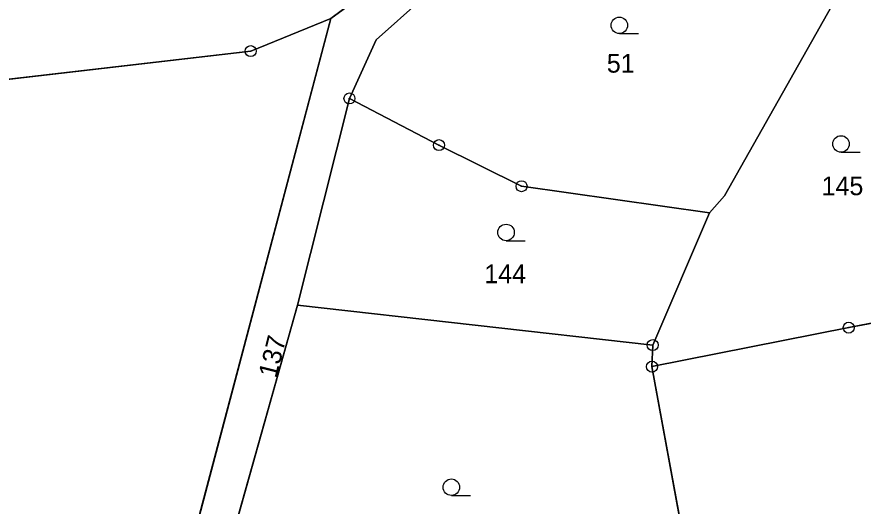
# Model space of a CAD drawing. Extents: x -689422 to -685210, y -987725 to -982160.
# Drawn here: x -686175.7 to -686098.8, y -987227.5 to -987183 of the extents above; entities that cross this region are included whole.
import ezdxf

# ---------------------------------------------------------------- set-up
doc = ezdxf.new("R2010")
doc.units = 0
for name, color, linetype in [('KN_Hranice_parcel', 7, 'Continuous'), ('KN_Parcelni cisla', 7, 'Continuous'), ('KN_Polygon parcely', 7, 'Continuous'), ('KN_POZEMKY_OSTATNI PLOCHA', 7, 'Continuous'), ('KN_POZEMKY_ZAHRADA', 7, 'Continuous'), ('KN_VYUZITI_17_ostatni plocha_ostatni komunikace', 7, 'Continuous'), ('KN_Značky bodu BP', 7, 'Continuous'), ('KN_Značky kultur', 7, 'Continuous')]:
    doc.layers.add(name, color=color, linetype=linetype)

msp = doc.modelspace()

# ---------------------------------------------------------------- linework, layer by layer
at = {"layer": 'KN_Hranice_parcel'}
for p, q in [((-686147.17, -987183.17), (-686141.43, -987178.92)), ((-686150.19, -987209.21), (-686145.47, -987190.44)), ((-686112.76, -987200.83), (-686117.92, -987212.85)), ((-686117.92, -987212.85), (-686150.19, -987209.21)), ((-686117.92, -987212.85), (-686117.99, -987214.8)), ((-686114.52, -987233.78), (-686117.99, -987214.8))]:
    msp.add_line(p, q, dxfattribs=at)
for points in [[(-686125.15, -987169.51), (-686134.17, -987180.68), (-686138.89, -987181.38), (-686143.03, -987185.12), (-686145.47, -987190.44)], [(-686112.76, -987200.83), (-686111.39, -987199.29), (-686101.64, -987182.03)], [(-686147.17, -987183.17), (-686154.44, -987186.14), (-686200.84, -987191.53)], [(-686171, -987244.96), (-686159.41, -987229.47), (-686147.17, -987183.17)], [(-686145.47, -987190.44), (-686137.34, -987194.68), (-686129.84, -987198.41), (-686112.76, -987200.83)], [(-686117.99, -987214.8), (-686100.11, -987211.26), (-686085.5, -987208.43), (-686072.16, -987206.09)], [(-686150.19, -987209.21), (-686156.12, -987230.29), (-686167.04, -987244.66)]]:
    msp.add_lwpolyline(points, dxfattribs=at)
at = {"layer": 'KN_Polygon parcely'}
for points in [[(-686147.17, -987183.17), (-686141.43, -987178.92), (-686146.92, -987173.65), (-686155.51, -987177.88), (-686162.97, -987174.48), (-686161.33, -987170.88), (-686214.25, -987145.21), (-686229.6, -987172.57), (-686231.17, -987175.37), (-686225.1, -987178.6), (-686200.84, -987191.53), (-686154.44, -987186.14)], [(-686100.11, -987211.26), (-686085.5, -987208.43), (-686072.16, -987206.09), (-686073.64, -987199.56), (-686093.07, -987199.39), (-686092.45, -987190.8), (-686094.62, -987190.4), (-686094.22, -987186.1), (-686094.86, -987185.96), (-686089.52, -987175.76), (-686084.61, -987165.61), (-686089.61, -987170.9), (-686096.63, -987177.58), (-686101.64, -987182.03), (-686111.39, -987199.29), (-686112.76, -987200.83), (-686117.92, -987212.85), (-686117.99, -987214.8)], [(-686129.84, -987198.41), (-686112.76, -987200.83), (-686111.39, -987199.29), (-686101.64, -987182.03), (-686108.22, -987177.37), (-686123.02, -987170.48), (-686125.15, -987169.51), (-686134.17, -987180.68), (-686138.89, -987181.38), (-686143.03, -987185.12), (-686145.47, -987190.44), (-686137.34, -987194.68)], [(-686171, -987244.96), (-686159.41, -987229.47), (-686147.17, -987183.17), (-686154.44, -987186.14), (-686200.84, -987191.53), (-686213.36, -987220.73), (-686216.39, -987227.81), (-686235.55, -987219.96), (-686242.28, -987233.75), (-686297.97, -987216.13), (-686247.41, -987270.09), (-686241.77, -987293.19), (-686246.11, -987318.6), (-686246.86, -987325.36), (-686248.83, -987338.68), (-686238.23, -987322.99), (-686229.22, -987314.43), (-686224.4, -987303.2), (-686217.46, -987305.47), (-686198.85, -987279.15)], [(-686112.76, -987200.83), (-686129.84, -987198.41), (-686137.34, -987194.68), (-686145.47, -987190.44), (-686150.19, -987209.21), (-686117.92, -987212.85)], [(-686109.32, -987229.36), (-686108.51, -987231.06), (-686103.42, -987239.75), (-686066.22, -987219.6), (-686070.49, -987209.9), (-686072.16, -987206.09), (-686085.5, -987208.43), (-686100.11, -987211.26), (-686117.99, -987214.8), (-686114.52, -987233.78)], [(-686152.23, -987243.11), (-686124.27, -987240.19), (-686114.52, -987233.78), (-686117.99, -987214.8), (-686117.92, -987212.85), (-686150.19, -987209.21), (-686156.12, -987230.29), (-686167.04, -987244.66)]]:
    msp.add_lwpolyline(points, close=True, dxfattribs=at)
for points in [[(-686141.43, -987178.92), (-686147.17, -987183.17), (-686159.41, -987229.47), (-686171, -987244.96), (-686193.96, -987275.52)], [(-686191.21, -987276.71), (-686168.54, -987246.38), (-686167.04, -987244.66), (-686156.12, -987230.29), (-686150.19, -987209.21), (-686145.47, -987190.44), (-686143.03, -987185.12), (-686138.89, -987181.38)]]:
    msp.add_lwpolyline(points, dxfattribs=at)
at = {"layer": 'KN_POZEMKY_OSTATNI PLOCHA'}
for p, q in [((-686147.17, -987183.17), (-686141.43, -987178.92)), ((-686138.89, -987181.38), (-686143.03, -987185.12)), ((-686159.41, -987229.47), (-686147.17, -987183.17)), ((-686143.03, -987185.12), (-686145.47, -987190.44)), ((-686145.47, -987190.44), (-686150.19, -987209.21)), ((-686150.19, -987209.21), (-686156.12, -987230.29))]:
    msp.add_line(p, q, dxfattribs=at)
at = {"layer": 'KN_POZEMKY_ZAHRADA'}
for p, q in [((-686141.43, -987178.92), (-686147.17, -987183.17)), ((-686143.03, -987185.12), (-686138.89, -987181.38)), ((-686101.64, -987182.03), (-686111.39, -987199.29)), ((-686111.39, -987199.29), (-686101.64, -987182.03)), ((-686147.17, -987183.17), (-686159.41, -987229.47)), ((-686154.44, -987186.14), (-686147.17, -987183.17)), ((-686147.17, -987183.17), (-686154.44, -987186.14)), ((-686145.47, -987190.44), (-686143.03, -987185.12)), ((-686200.84, -987191.53), (-686154.44, -987186.14)), ((-686154.44, -987186.14), (-686200.84, -987191.53)), ((-686150.19, -987209.21), (-686145.47, -987190.44)), ((-686137.34, -987194.68), (-686145.47, -987190.44)), ((-686145.47, -987190.44), (-686137.34, -987194.68)), ((-686129.84, -987198.41), (-686137.34, -987194.68)), ((-686137.34, -987194.68), (-686129.84, -987198.41)), ((-686112.76, -987200.83), (-686129.84, -987198.41)), ((-686129.84, -987198.41), (-686112.76, -987200.83)), ((-686111.39, -987199.29), (-686112.76, -987200.83)), ((-686112.76, -987200.83), (-686111.39, -987199.29)), ((-686112.76, -987200.83), (-686117.92, -987212.85)), ((-686117.92, -987212.85), (-686112.76, -987200.83)), ((-686100.11, -987211.26), (-686085.5, -987208.43)), ((-686085.5, -987208.43), (-686100.11, -987211.26)), ((-686156.12, -987230.29), (-686150.19, -987209.21)), ((-686150.19, -987209.21), (-686117.92, -987212.85)), ((-686117.92, -987212.85), (-686150.19, -987209.21)), ((-686117.99, -987214.8), (-686100.11, -987211.26)), ((-686100.11, -987211.26), (-686117.99, -987214.8)), ((-686117.92, -987212.85), (-686117.99, -987214.8)), ((-686117.99, -987214.8), (-686117.92, -987212.85)), ((-686117.99, -987214.8), (-686114.52, -987233.78)), ((-686114.52, -987233.78), (-686117.99, -987214.8))]:
    msp.add_line(p, q, dxfattribs=at)
at = {"layer": 'KN_VYUZITI_17_ostatni plocha_ostatni komunikace'}
for p, q in [((-686147.17, -987183.17), (-686141.43, -987178.92)), ((-686138.89, -987181.38), (-686143.03, -987185.12)), ((-686159.41, -987229.47), (-686147.17, -987183.17)), ((-686143.03, -987185.12), (-686145.47, -987190.44)), ((-686145.47, -987190.44), (-686150.19, -987209.21)), ((-686150.19, -987209.21), (-686156.12, -987230.29))]:
    msp.add_line(p, q, dxfattribs=at)
at = {"layer": 'KN_Značky bodu BP'}
for centre, radius in [((-686154.44, -987186.14), 0.5), ((-686154.44, -987186.14), 0.0303), ((-686145.47, -987190.44), 0.5), ((-686145.47, -987190.44), 0.0303), ((-686137.34, -987194.68), 0.5), ((-686137.34, -987194.68), 0.0303), ((-686129.84, -987198.41), 0.5), ((-686129.84, -987198.41), 0.0303), ((-686100.11, -987211.26), 0.5), ((-686100.11, -987211.26), 0.0303), ((-686117.92, -987212.85), 0.5), ((-686117.92, -987212.85), 0.0303), ((-686117.99, -987214.8), 0.5), ((-686117.99, -987214.8), 0.0303)]:
    msp.add_circle(centre, radius, dxfattribs=at)
at = {"layer": 'KN_Značky kultur'}
for p, q in [((-686120.953, -987184.54), (-686119.203, -987184.54)), ((-686100.813, -987195.32), (-686099.063, -987195.32)), ((-686131.243, -987203.36), (-686129.493, -987203.36)), ((-686136.213, -987226.51), (-686134.463, -987226.51))]:
    msp.add_line(p, q, dxfattribs=at)
for centre in [(-686120.953, -987183.79), (-686100.813, -987194.57), (-686131.243, -987202.61), (-686136.213, -987225.76)]:
    msp.add_circle(centre, 0.75, dxfattribs=at)

# ---------------------------------------------------------------- texts
at = {"layer": 'KN_Parcelni cisla'}
for s, p in [('51', (-686122.09, -987188.09)), ('145', (-686102.58, -987199.23)), ('144', (-686133.22, -987207.22))]:
    msp.add_text(s, height=1.7, dxfattribs=at).set_placement(p)
msp.add_text('137', height=1.7, rotation=76, dxfattribs=at).set_placement((-686152.115, -987215.915))

doc.saveas('drawing.dxf')
